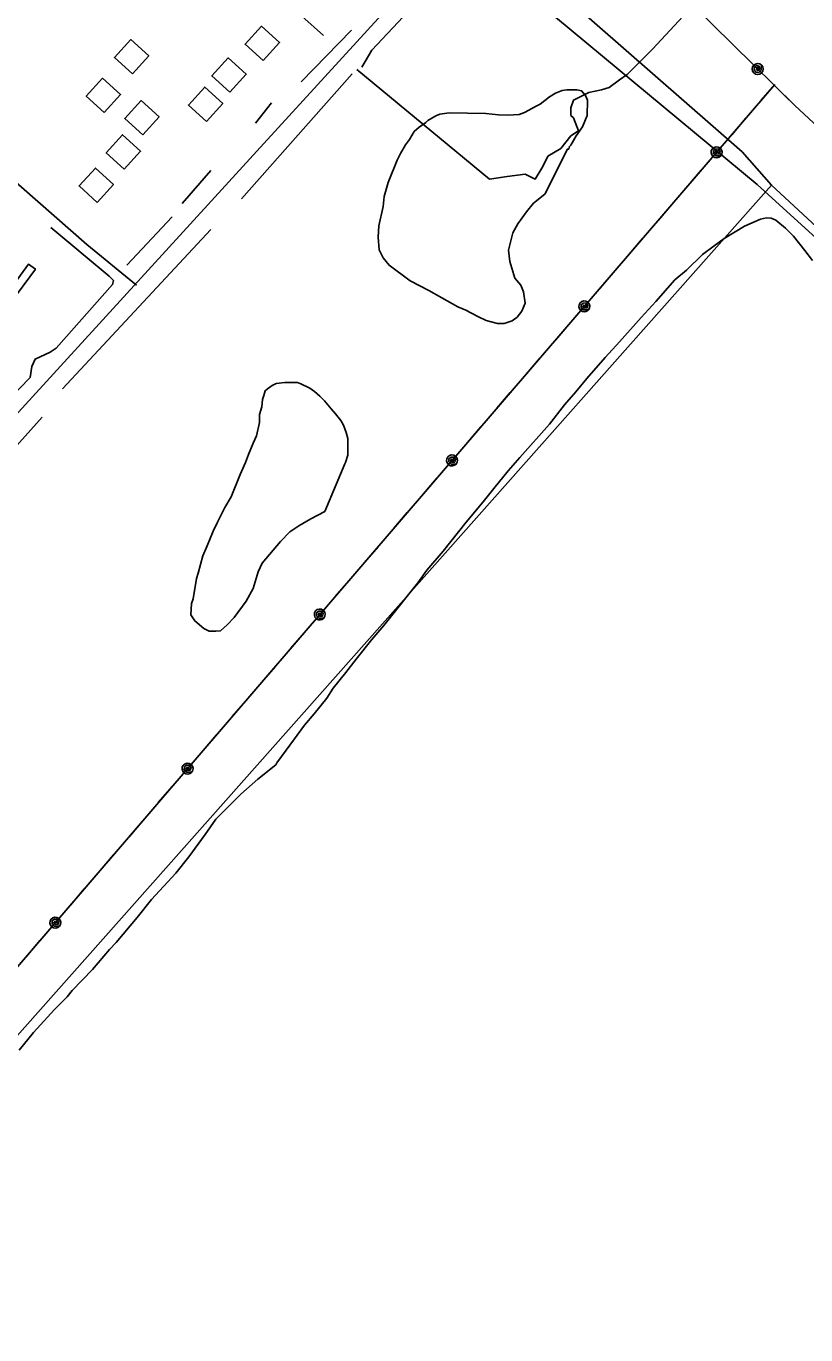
# Model space of a CAD drawing. Extents: x 3355677 to 3393573, y 612928 to 638357.
# Drawn here: x 3386504 to 3387786, y 626730 to 628883 of the extents above; entities that cross this region are included whole.
import ezdxf

# ---------------------------------------------------------------- set-up
doc = ezdxf.new("R2010")
doc.units = 0
for name, color, linetype in [('V-BLDG-OTLN', 7, 'Continuous'), ('V-ROAD-CNTR', 7, 'Continuous'), ('V-SITE-VEGE', 7, 'Continuous'), ('V-TOPO-SHOR', 7, 'Continuous'), ('V-UTIL-LINE', 7, 'Continuous')]:
    doc.layers.add(name, color=color, linetype=linetype)

msp = doc.modelspace()

# ---------------------------------------------------------------- linework, layer by layer
at = {"layer": 'V-BLDG-OTLN'}
for points in [[(3386893.9, 628826.5), (3386920.8, 628856.1), (3386891.2, 628883), (3386864.3, 628853.4)], [(3386678.9, 628804.5), (3386705.8, 628834.1), (3386676.2, 628861), (3386649.3, 628831.4)], [(3386839.1, 628774.4), (3386866, 628804), (3386836.5, 628830.9), (3386809.5, 628801.4)], [(3386632.5, 628741.1), (3386659.4, 628770.7), (3386629.8, 628797.6), (3386602.9, 628768)], [(3386800.5, 628726.4), (3386827.4, 628756), (3386797.8, 628782.9), (3386770.9, 628753.3)], [(3386695.9, 628704.3), (3386722.8, 628733.9), (3386693.2, 628760.8), (3386666.3, 628731.2)], [(3386665.5, 628647.9), (3386692.4, 628677.5), (3386662.8, 628704.4), (3386635.9, 628674.8)], [(3386620.8, 628593.3), (3386647.7, 628622.9), (3386618.1, 628649.8), (3386591.2, 628620.3)], [(3386478.8, 628451.3), (3386508.1, 628491.8), (3386519.4, 628483.6), (3386490.1, 628443.1)]]:
    msp.add_lwpolyline(points, close=True, dxfattribs=at)
at = {"layer": 'V-ROAD-CNTR'}
for points in [[(3384610.8, 626130.4), (3385661.3, 627338.5), (3386895, 628690.1), (3387436.2, 629282.6), (3387651, 629520.5)], [(3387181.9, 629004.2), (3387217.3, 628966.4), (3387244.3, 628949.6), (3387274.7, 628946.2), (3387315.1, 628936.1), (3387348.9, 628919.2), (3387706.4, 628622.4), (3388003.3, 628352.5), (3388155.1, 628241.2), (3388387.9, 628018.5), (3388610.5, 627795.9), (3388954.6, 627502.4), (3389143.5, 627313.5), (3389187.4, 627273), (3389207.6, 627262.9), (3389231.2, 627249.4), (3389258.2, 627246), (3389308.8, 627242.6), (3389372.9, 627252.8), (3389406.6, 627259.5), (3389440.4, 627266.2), (3389480.9, 627283.1)], [(3386685.8, 628456.8), (3386603.7, 628524), (3386312.5, 628779.6)]]:
    msp.add_lwpolyline(points, dxfattribs=at)
at = {"layer": 'V-SITE-VEGE'}
for p, q in [((3387652, 628533.6), (3387685.2, 628553.9)), ((3387685.2, 628553.9), (3387711.7, 628565.6)), ((3387711.7, 628565.6), (3387721.6, 628567.7)), ((3387721.6, 628567.7), (3387729.2, 628567.5)), ((3387729.2, 628567.5), (3387736.9, 628564.1)), ((3387736.9, 628564.1), (3387753.1, 628550.8)), ((3387753.1, 628550.8), (3387766.1, 628537.4)), ((3387635.4, 628521.7), (3387652, 628533.6)), ((3387766.1, 628537.4), (3387784.4, 628514.1)), ((3387589.9, 628481.8), (3387616.6, 628507.7)), ((3387616.6, 628507.7), (3387635.4, 628521.7)), ((3387784.4, 628514.1), (3387797.3, 628497.5)), ((3387539.8, 628429.9), (3387571, 628465.6)), ((3387571, 628465.6), (3387589.9, 628481.8)), ((3387515.3, 628403.9), (3387539.8, 628429.9)), ((3387479.7, 628363.9), (3387515.3, 628403.9)), ((3387456.3, 628337.9), (3387479.7, 628363.9)), ((3387426.2, 628303.2), (3387456.3, 628337.9)), ((3387408.3, 628281.5), (3387426.2, 628303.2)), ((3387389.4, 628259.9), (3387408.3, 628281.5)), ((3387364.8, 628228.4), (3387389.4, 628259.9)), ((3387315.8, 628173.2), (3387364.8, 628228.4)), ((3387296.8, 628151.6), (3387315.8, 628173.2)), ((3387273.4, 628122.3), (3387296.8, 628151.6)), ((3387255.6, 628100.6), (3387273.4, 628122.3)), ((3387227.7, 628067), (3387255.6, 628100.6)), ((3387189.7, 628019.3), (3387227.7, 628067)), ((3387163, 627987.9), (3387189.7, 628019.3)), ((3387148.4, 627967.3), (3387163, 627987.9)), ((3387092.6, 627896.8), (3387132.8, 627947.8)), ((3387132.8, 627947.8), (3387148.4, 627967.3)), ((3387072.5, 627874.1), (3387092.6, 627896.8)), ((3387046.9, 627841.5), (3387072.5, 627874.1)), ((3387030.1, 627819.8), (3387046.9, 627841.5)), ((3387008.9, 627793.8), (3387030.1, 627819.8)), ((3386977.6, 627751.5), (3386998.8, 627777.5)), ((3386998.8, 627777.5), (3387008.9, 627793.8)), ((3386931.8, 627691.8), (3386962, 627733.1)), ((3386962, 627733.1), (3386977.6, 627751.5)), ((3386916.2, 627671.2), (3386931.8, 627691.8)), ((3386885.1, 627644.3), (3386915, 627668)), ((3386915, 627668), (3386916.2, 627671.2)), ((3386857.3, 627619.4), (3386885.1, 627644.3)), ((3386816.2, 627578.4), (3386857.3, 627619.4)), ((3386798.3, 627553.4), (3386816.2, 627578.4)), ((3386771.5, 627516.5), (3386798.3, 627553.4)), ((3386750.2, 627489.4), (3386771.5, 627516.5)), ((3386710.2, 627446.1), (3386750.2, 627489.4)), ((3386686.7, 627416.8), (3386710.2, 627446.1)), ((3386652.2, 627375.7), (3386686.7, 627416.8)), ((3386641, 627363.8), (3386652.2, 627375.7)), ((3386613.1, 627331.3), (3386641, 627363.8)), ((3386579.8, 627296.6), (3386613.1, 627331.3)), ((3386550.8, 627265.3), (3386571.9, 627285.8)), ((3386571.9, 627285.8), (3386579.8, 627296.6)), ((3386516.3, 627227.4), (3386550.8, 627265.3)), ((3386492.9, 627198.1), (3386516.3, 627227.4))]:
    msp.add_line(p, q, dxfattribs=at)
for points in [[(3387357, 628606.8), (3387338.2, 628591.7), (3387327, 628577.6), (3387312.5, 628558.1), (3387304.6, 628542.9), (3387297.6, 628514.4), (3387299.5, 628495.8), (3387307.9, 628468.3), (3387317.6, 628457.2), (3387321.8, 628446.1), (3387324.9, 628427.4), (3387319.2, 628414.4), (3387311.4, 628404.6), (3387303.6, 628398.1), (3387290.4, 628393.9), (3387279.4, 628394.1), (3387260.9, 628398.8), (3387246.7, 628405.5), (3387227.1, 628415.7), (3387214, 628421.3), (3387187.9, 628436), (3387166.2, 628448.3), (3387135.7, 628464.1), (3387101, 628489.8), (3387091.3, 628502), (3387084.9, 628515.3), (3387083, 628536.1), (3387084.4, 628554.7), (3387091.4, 628586.4), (3387092.7, 628602.9), (3387099.6, 628625.8), (3387114.4, 628662.9), (3387120, 628673.7), (3387127.9, 628687.9), (3387134.6, 628696.6), (3387142.5, 628709.6), (3387150.3, 628717.2), (3387161.3, 628724.7), (3387164.7, 628727.9), (3387177.9, 628735.4), (3387184.5, 628738.6), (3387199.9, 628740.6), (3387260.2, 628739.7), (3387281, 628737.2), (3387296.4, 628737), (3387315, 628737.9), (3387323.8, 628741), (3387342.6, 628751.7), (3387349.2, 628754.9), (3387364.8, 628766.8), (3387374.7, 628773.2), (3387385.7, 628777.4), (3387393.4, 628778.4), (3387409.9, 628778.2), (3387417.5, 628777), (3387424, 628769.2), (3387427.2, 628761.5), (3387426.8, 628736.3), (3387418.9, 628717.8), (3387408.8, 628702.6), (3387399.8, 628687.3), (3387397.6, 628685.2), (3387396.4, 628680.8), (3387394.2, 628680.8)], [(3386995.5, 628084.6), (3386972.3, 628072.8), (3386952.4, 628061), (3386938, 628051.4), (3386922.4, 628035.2), (3386910.2, 628021.1), (3386892.3, 627999.4), (3386885.5, 627985.2), (3386877.5, 627957.9), (3386866.2, 627937.3), (3386846.1, 627910.1), (3386835, 627898.2), (3386823.9, 627888.5), (3386816.2, 627887.6), (3386805.2, 627887.7), (3386796.5, 627892.2), (3386781.3, 627904.5), (3386774.9, 627914.4), (3386776.3, 627933.1), (3386778.6, 627940.7), (3386784.5, 627974.6), (3386786.8, 627983.4), (3386794.9, 628011.7), (3386801.7, 628028.1), (3386811.9, 628052.1), (3386818.7, 628067.3), (3386831.1, 628091.3), (3386841.2, 628108.7), (3386856, 628145.7), (3386865.1, 628165.3), (3386869.6, 628178.4), (3386877.6, 628197), (3386883.2, 628208.9), (3386887.9, 628230.8), (3386888.1, 628244), (3386891.6, 628257.1), (3386892.8, 628269.1), (3386895.1, 628275.7), (3386897.4, 628283.3), (3386900.8, 628286.5), (3386908.5, 628291.9), (3386915.1, 628295.1), (3386929.4, 628297.1), (3386950.2, 628296.8), (3386955.7, 628294.5), (3386970.9, 628287.7), (3386978.5, 628282.1), (3386987.2, 628274.3), (3386994.8, 628266.6), (3387005.5, 628253.3), (3387013.1, 628245.5), (3387021.7, 628234.4), (3387026, 628226.7), (3387030.2, 628214.5), (3387033.4, 628204.6), (3387033, 628177.2), (3387029.5, 628165.2), (3387028.4, 628163)]]:
    msp.add_lwpolyline(points, close=True, dxfattribs=at)
at = {"layer": 'V-TOPO-SHOR'}
for p, q in [((3387039.2, 628876.7), (3386956.2, 628791.8)), ((3386858.5, 628599), (3387040.3, 628804.6)), ((3386881.4, 628723.6), (3386907.7, 628757)), ((3386761, 628591.5), (3386808.1, 628645.7)), ((3386669.7, 628489.9), (3386744.4, 628569.2)), ((3386564, 628286.2), (3386807.7, 628548.8))]:
    msp.add_line(p, q, dxfattribs=at)
for points in [[(3387056, 628815.7), (3387072.6, 628843.5), (3387184.7, 628963.1)], [(3386728, 628950.8), (3386870.4, 628939), (3386874.3, 628927.1), (3386913.8, 628915.3), (3386957.3, 628899.4), (3386992.9, 628867.8)], [(3387047.9, 628811.8), (3387265.9, 628631.5), (3387295.3, 628635.7), (3387324.6, 628639.9), (3387341.4, 628631.5), (3387354, 628652.4), (3387362.3, 628669.2), (3387383.3, 628681.8), (3387400.1, 628702.8), (3387412.7, 628711.1), (3387404.3, 628732.1), (3387400.1, 628736.3), (3387400.1, 628748.9), (3387404.3, 628761.5), (3387429.4, 628774), (3387450.4, 628778.2), (3387463, 628782.4), (3387479.7, 628795), (3387492.3, 628803.4), (3387509.1, 628820.1), (3387534.2, 628845.3), (3387584.6, 628899.8)], [(3386544.7, 628552), (3386640.6, 628471.8), (3386647.6, 628464.9), (3386646.2, 628457.9), (3386553.5, 628353.6), (3386543.8, 628346.7), (3386518.9, 628335.5), (3386513.3, 628323), (3386510.6, 628304.9), (3386438.6, 628231.2)], [(3385830.8, 627469), (3386297.2, 627979.5), (3386530.4, 628240)]]:
    msp.add_lwpolyline(points, dxfattribs=at)
at = {"layer": 'V-UTIL-LINE'}
for points in [[(3385622.4, 630705.4), (3386548, 629954.5), (3387768, 628752.6), (3389034.8, 627575.9), (3389809.8, 626749.6), (3391123.1, 625365), (3391367.6, 625099.5)], [(3385281.5, 630652.9), (3385336.2, 630593.5), (3385906.5, 630235.5), (3386819, 629431.2), (3387681.7, 628676.3)], [(3387655.1, 628863.9), (3387679.3, 628840)], [(3387707.1, 628812.6), (3387707.6, 628815.5), (3387705.5, 628814.5), (3387705.1, 628811.8), (3387707.4, 628810), (3387709.9, 628812.3), (3387710, 628817), (3387705.9, 628818.4), (3387701.7, 628816), (3387701.5, 628811.4), (3387704, 628807.7), (3387708.8, 628807.2), (3387712.9, 628810.9), (3387713.4, 628819.1), (3387710.5, 628821), (3387707, 628821.6), (3387703.6, 628820.9), (3387700.7, 628819), (3387698.8, 628816), (3387698.1, 628812.6), (3387698.8, 628809.1), (3387700.8, 628806.2), (3387703.7, 628804.3), (3387707.2, 628803.6), (3387710.6, 628804.4), (3387713.5, 628806.3), (3387715.4, 628809.3), (3387716.1, 628812.7), (3387715.4, 628816.2), (3387713.4, 628819.1)], [(3387735.2, 628787.2), (3384417.1, 624919.5), (3385450.1, 623817.3), (3383505.8, 621708.7)], [(3387735.2, 628787.2), (3387713.1, 628761.3)], [(3387734.9, 628785.3), (3387759.1, 628761.4)], [(3387687, 628731), (3387664.9, 628705.2)], [(3387639.5, 628675.6), (3387642.4, 628675.3), (3387641.2, 628677.3), (3387638.5, 628677.5), (3387636.8, 628675.1), (3387639.3, 628672.8), (3387644, 628673), (3387645.2, 628677.1), (3387642.5, 628681.2), (3387637.9, 628681), (3387634.3, 628678.4), (3387634.2, 628673.5), (3387638.2, 628669.7), (3387646.3, 628669.7), (3387648.1, 628672.8), (3387648.5, 628676.3), (3387647.5, 628679.7), (3387645.4, 628682.4), (3387642.3, 628684.1), (3387638.8, 628684.6), (3387635.4, 628683.6), (3387632.7, 628681.4), (3387630.9, 628678.4), (3387630.5, 628674.9), (3387631.5, 628671.5), (3387633.6, 628668.8), (3387636.7, 628667), (3387640.2, 628666.6), (3387643.6, 628667.6), (3387646.3, 628669.7)], [(3387681.7, 628676.3), (3387729.7, 628621.6), (3384531, 625012.9)], [(3387614.1, 628646), (3387592, 628620.2)], [(3387729.7, 628621.6), (3389263.6, 627200.3), (3389619.3, 626830.2), (3389806.8, 626616.9), (3390487.3, 625858.9), (3391377.3, 624891.7)], [(3387565.9, 628589.8), (3387543.8, 628564)], [(3387517.7, 628533.7), (3387495.6, 628507.9)], [(3387469.6, 628477.5), (3387447.4, 628451.7)], [(3387422, 628422.1), (3387424.9, 628421.8), (3387423.8, 628423.8), (3387421, 628424), (3387419.4, 628421.6), (3387421.8, 628419.3), (3387426.5, 628419.5), (3387427.7, 628423.6), (3387425, 628427.7), (3387420.4, 628427.6), (3387416.8, 628424.9), (3387416.7, 628420), (3387420.7, 628416.2), (3387428.9, 628416.2), (3387430.6, 628419.3), (3387431, 628422.8), (3387430.1, 628426.2), (3387427.9, 628428.9), (3387424.8, 628430.6), (3387421.3, 628431.1), (3387418, 628430.1), (3387415.2, 628428), (3387413.5, 628424.9), (3387413, 628421.4), (3387414, 628418), (3387416.2, 628415.3), (3387419.2, 628413.5), (3387422.7, 628413.1), (3387426.1, 628414.1), (3387428.9, 628416.2)], [(3387396.6, 628392.5), (3387374.5, 628366.7)], [(3387348.4, 628336.3), (3387326.3, 628310.5)], [(3387300.3, 628280.2), (3387278.1, 628254.4)], [(3387252.1, 628224), (3387229.9, 628198.2)], [(3387204.5, 628168.6), (3387207.4, 628168.3), (3387206.3, 628170.3), (3387203.5, 628170.6), (3387201.9, 628168.1), (3387204.4, 628165.8), (3387209, 628166), (3387210.2, 628170.1), (3387207.5, 628174.2), (3387202.9, 628174.1), (3387199.3, 628171.4), (3387199.3, 628166.6), (3387203.2, 628162.7), (3387211.4, 628162.7), (3387213.1, 628165.8), (3387213.5, 628169.3), (3387212.6, 628172.7), (3387210.4, 628175.4), (3387207.3, 628177.2), (3387203.9, 628177.6), (3387200.5, 628176.6), (3387197.7, 628174.5), (3387196, 628171.4), (3387195.6, 628167.9), (3387196.5, 628164.5), (3387198.7, 628161.8), (3387201.7, 628160), (3387205.2, 628159.6), (3387208.6, 628160.6), (3387211.4, 628162.7)], [(3387179.1, 628139), (3387157, 628113.2)], [(3387131, 628082.8), (3387108.8, 628057)], [(3387082.8, 628026.7), (3387060.6, 628000.9)], [(3387034.6, 627970.5), (3387012.5, 627944.7)], [(3386987.1, 627915.1), (3386989.9, 627914.8), (3386988.8, 627916.8), (3386986.1, 627917.1), (3386984.4, 627914.6), (3386986.9, 627912.3), (3386991.6, 627912.6), (3386992.7, 627916.7), (3386990, 627920.7), (3386985.4, 627920.6), (3386981.9, 627917.9), (3386981.8, 627913.1), (3386985.7, 627909.2), (3386993.9, 627909.2), (3386995.6, 627912.3), (3386996, 627915.8), (3386995.1, 627919.2), (3386992.9, 627921.9), (3386989.9, 627923.7), (3386986.4, 627924.1), (3386983, 627923.1), (3386980.2, 627921), (3386978.5, 627917.9), (3386978.1, 627914.4), (3386979, 627911), (3386981.2, 627908.3), (3386984.3, 627906.6), (3386987.8, 627906.1), (3386991.1, 627907.1), (3386993.9, 627909.2)], [(3386961.7, 627885.5), (3386939.5, 627859.7)], [(3386913.5, 627829.3), (3386891.3, 627803.5)], [(3386865.3, 627773.2), (3386843.2, 627747.4)], [(3386817.1, 627717), (3386795, 627691.2)], [(3386769.6, 627661.6), (3386772.4, 627661.3), (3386771.3, 627663.4), (3386768.6, 627663.6), (3386766.9, 627661.1), (3386769.4, 627658.8), (3386774.1, 627659.1), (3386775.3, 627663.2), (3386772.5, 627667.2), (3386768, 627667.1), (3386764.4, 627664.4), (3386764.3, 627659.6), (3386768.3, 627655.7), (3386776.4, 627655.8), (3386778.1, 627658.8), (3386778.6, 627662.3), (3386777.6, 627665.7), (3386775.4, 627668.4), (3386772.4, 627670.2), (3386768.9, 627670.6), (3386765.5, 627669.6), (3386762.8, 627667.5), (3386761, 627664.4), (3386760.6, 627660.9), (3386761.6, 627657.5), (3386763.7, 627654.8), (3386766.8, 627653.1), (3386770.3, 627652.6), (3386773.7, 627653.6), (3386776.4, 627655.8)], [(3386744.2, 627632), (3386722, 627606.2)], [(3386696, 627575.9), (3386673.9, 627550)], [(3386647.8, 627519.7), (3386625.7, 627493.9)], [(3386599.6, 627463.5), (3386577.5, 627437.7)], [(3386552.1, 627408.1), (3386555, 627407.8), (3386553.8, 627409.9), (3386551.1, 627410.1), (3386549.5, 627407.7), (3386551.9, 627405.3), (3386556.6, 627405.6), (3386557.8, 627409.7), (3386555.1, 627413.7), (3386550.5, 627413.6), (3386546.9, 627410.9), (3386546.8, 627406.1), (3386550.8, 627402.3), (3386558.9, 627402.3), (3386560.7, 627405.3), (3386561.1, 627408.8), (3386560.1, 627412.2), (3386558, 627415), (3386554.9, 627416.7), (3386551.4, 627417.1), (3386548, 627416.2), (3386545.3, 627414), (3386543.6, 627410.9), (3386543.1, 627407.4), (3386544.1, 627404.1), (3386546.2, 627401.3), (3386549.3, 627399.6), (3386552.8, 627399.2), (3386556.2, 627400.1), (3386558.9, 627402.3)], [(3386526.7, 627378.5), (3386504.6, 627352.7)]]:
    msp.add_lwpolyline(points, dxfattribs=at)

doc.saveas('drawing.dxf')
